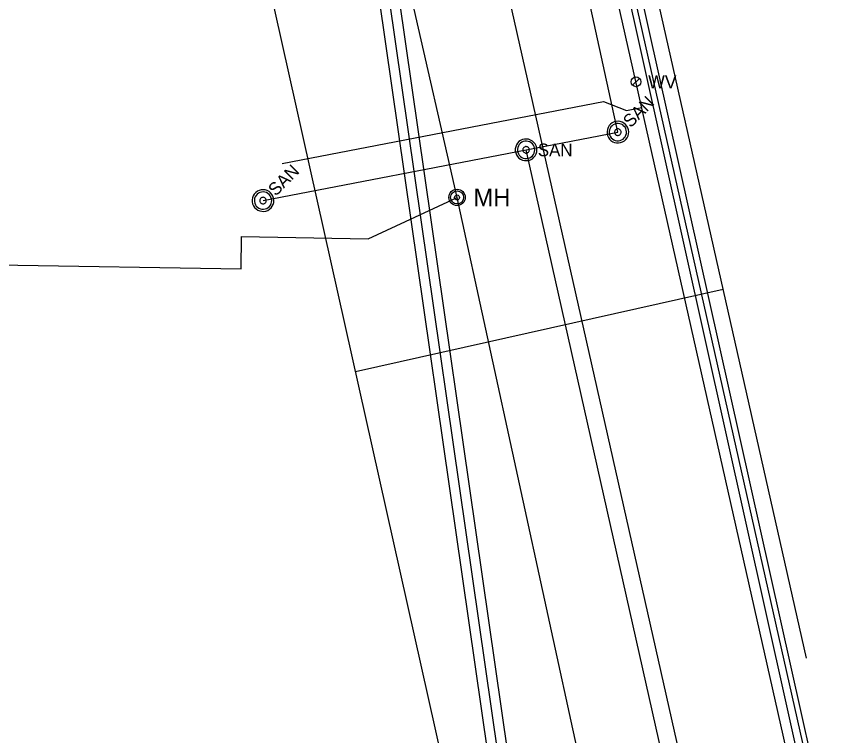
# Model space of a CAD drawing. Extents: x 596028 to 606371, y 330010 to 403088.
# Drawn here: x 604843.1 to 605092, y 338212.5 to 338431.5 of the extents above; entities that cross this region are included whole.
import ezdxf

# ---------------------------------------------------------------- set-up
doc = ezdxf.new("R2010")
doc.units = 0
for name, color, linetype in [('Default', 7, 'Continuous'), ('E_UTL_E', 7, 'Continuous'), ('E_UTL_E_UG', 7, 'Continuous'), ('E_UTL_G_UG', 7, 'Continuous'), ('E_UTL_SAN_MH', 7, 'Continuous'), ('E_UTL_SAN_UG', 7, 'Continuous'), ('E_UTL_SAN_UG_MMSD', 7, 'Continuous'), ('E_UTL_SAN_UG_OUTER_LIMITS', 7, 'Continuous'), ('E_UTL_TV_UG', 7, 'Continuous'), ('E_UTL_W', 7, 'Continuous'), ('E_UTL_W_UG', 7, 'Continuous')]:
    doc.layers.add(name, color=color, linetype=linetype)

# ---------------------------------------------------------------- blocks, each defined once
blk = doc.blocks.new('WV')
at = {"layer": 'E_UTL_W'}
blk.add_line((-8.6, -8.6), (8.6, 8.6), dxfattribs=at)
blk.add_circle((0, 0), 12.2, dxfattribs=at)
blk.add_text('WV', height=32.92, dxfattribs=at).set_placement((30.5, -16.5))
blk = doc.blocks.new('MH')
at = {"layer": 'Default'}
for radius in [15.2, 12.2, 4.57]:
    blk.add_circle((0, 0), radius, dxfattribs=at)
blk.add_text('MH', height=32.92, dxfattribs=at).set_placement((30.5, -16.5))

msp = doc.modelspace()

# ---------------------------------------------------------------- linework, layer by layer
at = {"layer": 'E_UTL_E_UG'}
for p, q in [((604977.34, 338376.34), (604875.51, 338824.32)), ((605031.55, 338127.51), (604977.34, 338376.34)), ((604637.25, 338359.09), (604911.55, 338354.56))]:
    msp.add_line(p, q, dxfattribs=at)
for points in [[(605086.65, 338141.8), (605083.96, 338193.78), (604971.91, 338697.03), (604971.23, 338704.69)], [(604911.55, 338354.56), (604911.72, 338364.41), (604950.22, 338363.75), (604977.34, 338376.34)]]:
    msp.add_lwpolyline(points, dxfattribs=at)
at = {"layer": 'E_UTL_G_UG'}
for p, q in [((605063.85, 338123.62), (604914.69, 338786.08)), ((604946.41, 338323.4), (605058.37, 338348.43))]:
    msp.add_line(p, q, dxfattribs=at)
for points in [[(604985.44, 338110.91), (604985.58, 338148.1), (604843.56, 338783.61)], [(605083.71, 338236.08), (605005.61, 338582.32)]]:
    msp.add_lwpolyline(points, dxfattribs=at)
at = {"layer": 'E_UTL_SAN_MH'}
for points in [[(605028.64, 338398.54), (605028.16, 338398.94), (605027.61, 338399.24), (605027.01, 338399.43), (605026.39, 338399.51), (605025.76, 338399.46), (605025.15, 338399.3), (605024.59, 338399.03), (605024.09, 338398.65), (605023.67, 338398.19), (605023.34, 338397.65), (605023.12, 338397.06), (605023.02, 338396.44), (605023.03, 338395.82), (605023.16, 338395.2), (605023.41, 338394.63), (605023.76, 338394.11), (605024.21, 338393.66), (605024.73, 338393.31), (605025.3, 338393.06), (605025.92, 338392.93), (605026.54, 338392.92), (605027.16, 338393.02), (605027.75, 338393.24), (605028.29, 338393.57), (605028.75, 338393.99), (605029.13, 338394.49), (605029.4, 338395.05), (605029.56, 338395.66), (605029.61, 338396.29), (605029.53, 338396.91), (605029.34, 338397.51), (605029.04, 338398.06), (605028.64, 338398.54)], [(605028.17, 338398.07), (605027.79, 338398.39), (605027.35, 338398.63), (605026.87, 338398.79), (605026.37, 338398.85), (605025.87, 338398.81), (605025.38, 338398.68), (605024.93, 338398.46), (605024.53, 338398.16), (605024.19, 338397.79), (605023.93, 338397.36), (605023.76, 338396.89), (605023.67, 338396.4), (605023.69, 338395.89), (605023.79, 338395.4), (605023.99, 338394.94), (605024.27, 338394.53), (605024.63, 338394.17), (605025.04, 338393.89), (605025.5, 338393.69), (605025.99, 338393.59), (605026.5, 338393.57), (605026.99, 338393.66), (605027.46, 338393.83), (605027.89, 338394.09), (605028.26, 338394.43), (605028.56, 338394.83), (605028.78, 338395.29), (605028.91, 338395.77), (605028.95, 338396.27), (605028.89, 338396.77), (605028.73, 338397.25), (605028.49, 338397.69), (605028.17, 338398.07)], [(605027.01, 338396.91), (605026.86, 338397.03), (605026.7, 338397.12), (605026.52, 338397.18), (605026.33, 338397.2), (605026.14, 338397.18), (605025.96, 338397.14), (605025.79, 338397.05), (605025.64, 338396.94), (605025.51, 338396.8), (605025.42, 338396.64), (605025.35, 338396.46), (605025.32, 338396.28), (605025.32, 338396.09), (605025.36, 338395.91), (605025.44, 338395.73), (605025.54, 338395.58), (605025.68, 338395.44), (605025.83, 338395.34), (605026.01, 338395.26), (605026.19, 338395.22), (605026.38, 338395.22), (605026.56, 338395.25), (605026.74, 338395.32), (605026.9, 338395.42), (605027.04, 338395.54), (605027.15, 338395.69), (605027.24, 338395.86), (605027.28, 338396.04), (605027.3, 338396.23), (605027.27, 338396.42), (605027.22, 338396.6), (605027.13, 338396.76), (605027.01, 338396.91)], [(605001.66, 338390.82), (605001.6, 338391.45), (605001.43, 338392.05), (605001.14, 338392.61), (605000.75, 338393.1), (605000.28, 338393.51), (604999.73, 338393.82), (604999.14, 338394.03), (604998.52, 338394.12), (604997.89, 338394.09), (604997.28, 338393.94), (604996.71, 338393.68), (604996.2, 338393.32), (604995.77, 338392.86), (604995.43, 338392.33), (604995.2, 338391.75), (604995.08, 338391.14), (604995.08, 338390.51), (604995.2, 338389.89), (604995.43, 338389.31), (604995.77, 338388.78), (604996.2, 338388.33), (604996.71, 338387.96), (604997.28, 338387.7), (604997.89, 338387.56), (604998.52, 338387.53), (604999.14, 338387.62), (604999.73, 338387.82), (605000.28, 338388.13), (605000.75, 338388.55), (605001.14, 338389.04), (605001.43, 338389.6), (605001.6, 338390.2), (605001.66, 338390.82)], [(605001, 338390.82), (605000.95, 338391.32), (605000.81, 338391.8), (605000.58, 338392.25), (605000.27, 338392.64), (604999.89, 338392.97), (604999.46, 338393.22), (604998.98, 338393.39), (604998.49, 338393.46), (604997.99, 338393.44), (604997.5, 338393.32), (604997.04, 338393.11), (604996.63, 338392.82), (604996.29, 338392.45), (604996.02, 338392.03), (604995.83, 338391.57), (604995.73, 338391.07), (604995.73, 338390.57), (604995.83, 338390.08), (604996.02, 338389.61), (604996.29, 338389.19), (604996.63, 338388.83), (604997.04, 338388.54), (604997.5, 338388.33), (604997.99, 338388.21), (604998.49, 338388.19), (604998.98, 338388.26), (604999.46, 338388.42), (604999.89, 338388.67), (605000.27, 338389), (605000.58, 338389.4), (605000.81, 338389.84), (605000.95, 338390.32), (605001, 338390.82)], [(604999.35, 338390.82), (604999.33, 338391.01), (604999.28, 338391.19), (604999.2, 338391.36), (604999.08, 338391.51), (604998.94, 338391.63), (604998.77, 338391.72), (604998.6, 338391.78), (604998.41, 338391.81), (604998.22, 338391.8), (604998.04, 338391.76), (604997.87, 338391.68), (604997.71, 338391.57), (604997.58, 338391.43), (604997.48, 338391.28), (604997.41, 338391.1), (604997.38, 338390.92), (604997.38, 338390.73), (604997.41, 338390.54), (604997.48, 338390.37), (604997.58, 338390.21), (604997.71, 338390.07), (604997.87, 338389.97), (604998.04, 338389.89), (604998.22, 338389.84), (604998.41, 338389.83), (604998.6, 338389.86), (604998.77, 338389.92), (604998.94, 338390.02), (604999.08, 338390.14), (604999.2, 338390.29), (604999.28, 338390.45), (604999.33, 338390.64), (604999.35, 338390.82)], [(604920.57, 338377.72), (604920.09, 338378.12), (604919.54, 338378.42), (604918.94, 338378.61), (604918.31, 338378.68), (604917.69, 338378.64), (604917.08, 338378.47), (604916.52, 338378.2), (604916.02, 338377.82), (604915.59, 338377.36), (604915.27, 338376.82), (604915.05, 338376.24), (604914.94, 338375.62), (604914.96, 338374.99), (604915.09, 338374.38), (604915.34, 338373.8), (604915.69, 338373.28), (604916.14, 338372.84), (604916.65, 338372.49), (604917.23, 338372.24), (604917.84, 338372.11), (604918.47, 338372.09), (604919.09, 338372.19), (604919.68, 338372.41), (604920.21, 338372.74), (604920.68, 338373.16), (604921.05, 338373.66), (604921.33, 338374.23), (604921.49, 338374.84), (604921.54, 338375.46), (604921.46, 338376.08), (604921.27, 338376.68), (604920.97, 338377.23), (604920.57, 338377.72)], [(604920.1, 338377.25), (604919.72, 338377.57), (604919.28, 338377.81), (604918.8, 338377.96), (604918.3, 338378.02), (604917.8, 338377.99), (604917.31, 338377.86), (604916.86, 338377.64), (604916.46, 338377.34), (604916.12, 338376.96), (604915.86, 338376.54), (604915.69, 338376.07), (604915.6, 338375.57), (604915.62, 338375.07), (604915.72, 338374.58), (604915.92, 338374.12), (604916.2, 338373.7), (604916.56, 338373.35), (604916.97, 338373.07), (604917.43, 338372.87), (604917.92, 338372.76), (604918.42, 338372.75), (604918.92, 338372.83), (604919.39, 338373.01), (604919.82, 338373.27), (604920.19, 338373.61), (604920.49, 338374.01), (604920.71, 338374.46), (604920.84, 338374.94), (604920.88, 338375.45), (604920.82, 338375.94), (604920.66, 338376.42), (604920.42, 338376.86), (604920.1, 338377.25)], [(604918.94, 338376.08), (604918.79, 338376.2), (604918.63, 338376.29), (604918.45, 338376.35), (604918.26, 338376.37), (604918.07, 338376.36), (604917.89, 338376.31), (604917.72, 338376.23), (604917.57, 338376.12), (604917.44, 338375.98), (604917.35, 338375.82), (604917.28, 338375.64), (604917.25, 338375.45), (604917.25, 338375.26), (604917.29, 338375.08), (604917.37, 338374.91), (604917.47, 338374.75), (604917.61, 338374.62), (604917.76, 338374.51), (604917.93, 338374.44), (604918.12, 338374.4), (604918.31, 338374.4), (604918.49, 338374.43), (604918.67, 338374.49), (604918.83, 338374.59), (604918.97, 338374.72), (604919.08, 338374.87), (604919.16, 338375.04), (604919.21, 338375.22), (604919.23, 338375.41), (604919.2, 338375.59), (604919.15, 338375.77), (604919.06, 338375.94), (604918.94, 338376.08)]]:
    msp.add_lwpolyline(points, dxfattribs=at)
at = {"layer": 'E_UTL_SAN_UG'}
for p, q in [((605026.31, 338396.21), (604979.45, 338612.08)), ((604998.36, 338390.82), (605026.31, 338396.21)), ((604918.24, 338375.38), (604998.36, 338390.82)), ((605067.64, 338083.08), (604998.36, 338390.82))]:
    msp.add_line(p, q, dxfattribs=at)
at = {"layer": 'E_UTL_SAN_UG_MMSD'}
msp.add_line((605016.2, 338023.67), (604854.51, 339147.21), dxfattribs=at)
at = {"layer": 'E_UTL_SAN_UG_OUTER_LIMITS'}
for p, q in [((605019.67, 338020.62), (604857.47, 339147.72)), ((605012.73, 338026.74), (604851.55, 339146.7))]:
    msp.add_line(p, q, dxfattribs=at)
at = {"layer": 'E_UTL_TV_UG'}
msp.add_line((605089.97, 338177.57), (604971.23, 338704.69), dxfattribs=at)
msp.add_lwpolyline([(605091.46, 338177.8), (604939.3, 338859.88), (604936.85, 338860.21)], dxfattribs=at)
at = {"layer": 'E_UTL_W_UG'}
for points in [[(605092.03, 338144.65), (604935.52, 338838.52), (604929.29, 338841.05), (604874.71, 339088.99)], [(604924.06, 338386.69), (605021.94, 338405.55), (605028.94, 338402.83), (605033.59, 338403.72)]]:
    msp.add_lwpolyline(points, dxfattribs=at)

# ---------------------------------------------------------------- block references
at = {"layer": 'E_UTL_E', "xscale": 0.16404166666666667, "yscale": 0.16404166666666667}
msp.add_blockref('MH', (604977.34, 338376.34), dxfattribs=at)
at = {"layer": 'E_UTL_W', "xscale": 0.12188295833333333, "yscale": 0.12188295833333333}
msp.add_blockref('WV', (605031.83, 338411.53), dxfattribs=at)

# ---------------------------------------------------------------- texts
at = {"layer": 'E_UTL_SAN_MH'}
for p in [(605030.2, 338397.35), (604922.13, 338376.53)]:
    msp.add_text('SAN', height=3.849, rotation=45, dxfattribs=at).set_placement(p)
msp.add_text('SAN', height=3.849, dxfattribs=at).set_placement((605001.93, 338388.88))

doc.saveas('drawing.dxf')
